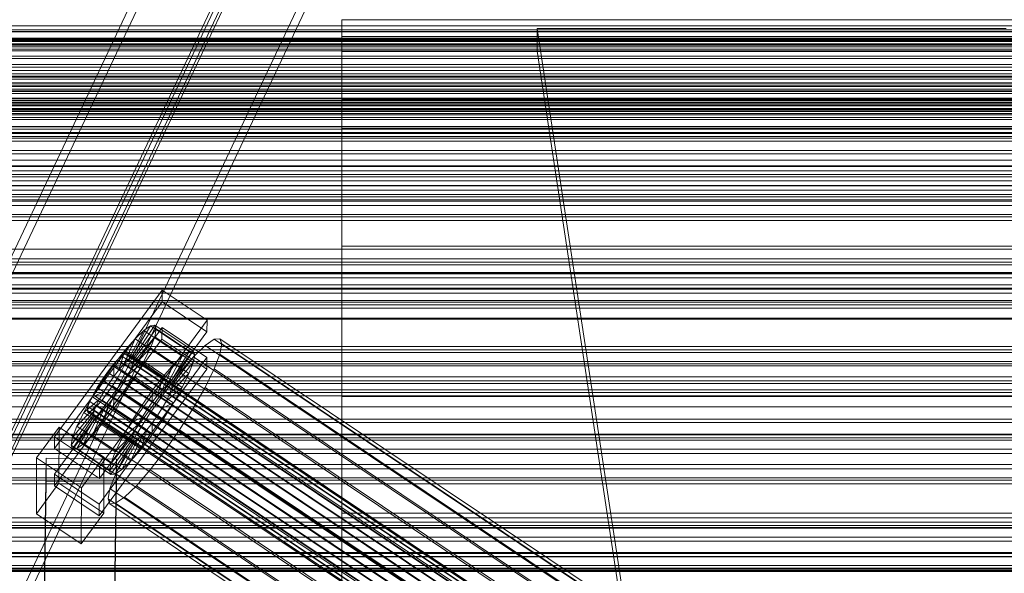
# Model space of a CAD drawing. Header units: millimetres. Extents: x -1970 to 61924, y -58230 to 6847.
# Tile 311 of 656: x -382 to -130, y -32712 to -32570. Entities that reach past the tile are written whole.
import ezdxf

# ---------------------------------------------------------------- set-up
doc = ezdxf.new("R2010")
doc.units = ezdxf.units.MM
for name, color, linetype, lineweight in [('frontal_C02', 7, 'Continuous', 0), ('frontal_C03', 7, 'Continuous', 0), ('frontal_C03-dry', 7, 'Continuous', 0), ('frontal_tolva', 7, 'Continuous', 0)]:
    doc.layers.add(name, color=color, linetype=linetype, lineweight=lineweight)

msp = doc.modelspace()

# ---------------------------------------------------------------- linework, layer by layer
at = {"layer": 'frontal_C02'}
for p, q in [((-439.114, -32745.966), (-299.114, -32450.056)), ((-439.114, -32750.735), (-299.114, -32454.825)), ((-280.886, -32457.913), (-420.886, -32753.824)), ((-420.886, -32758.593), (-280.886, -32462.682)), ((-439.114, -32790.674), (-299.114, -32494.763)), ((-439.114, -32795.443), (-299.114, -32499.532)), ((-280.886, -32502.621), (-420.886, -32798.531)), ((-420.886, -32803.3), (-280.886, -32507.39)), ((-300, -32574.376), (-300, -32570.15)), ((-300, -32570.15), (-300, -32578.181)), ((300, -32570.15), (-300, -32570.15)), ((-130, -32572.359), (-250, -32572.359)), ((-250, -32572.359), (-228.298, -32715.693)), ((-250, -32572.359), (-250, -32578.09)), ((-300, -32590.57), (-300, -32574.376)), ((300, -32574.376), (-300, -32574.376)), ((-300, -32578.181), (-300, -32597.921)), ((300, -32578.181), (-300, -32578.181)), ((-228.298, -32721.423), (-250, -32578.09)), ((-250, -32578.09), (-130, -32578.09)), ((-300, -32617.629), (-300, -32590.57)), ((300, -32590.57), (-300, -32590.57)), ((-300, -32597.921), (-300, -32628.025)), ((300, -32597.921), (-300, -32597.921)), ((-300, -32653.709), (-300, -32617.629)), ((300, -32617.629), (-300, -32617.629)), ((-300, -32628.025), (-300, -32666.441)), ((300, -32628.025), (-300, -32628.025)), ((-373.501, -32676.791), (-345.969, -32639.269)), ((-345.981, -32642.249), (-345.969, -32639.269)), ((-345.969, -32639.269), (-334.501, -32646.938)), ((-345.981, -32642.249), (-373.513, -32679.772)), ((-334.513, -32649.918), (-345.981, -32642.249)), ((-334.501, -32646.938), (-362.033, -32684.46)), ((-334.501, -32646.938), (-334.513, -32649.918)), ((-373.539, -32686.329), (-346.008, -32648.806)), ((-354.71, -32657.183), (-350.645, -32649.548)), ((-353.892, -32656.621), (-348.918, -32648.361)), ((-353.378, -32656.565), (-347.835, -32648.243)), ((-353.205, -32657.02), (-347.47, -32649.202)), ((-350.645, -32649.548), (-352.899, -32651.724)), ((-348.918, -32648.361), (-350.645, -32649.548)), ((-350.645, -32649.548), (-340.816, -32656.122)), ((-347.835, -32648.243), (-348.918, -32648.361)), ((-348.918, -32648.361), (-339.088, -32654.934)), ((-347.847, -32651.174), (-347.47, -32649.202)), ((-347.835, -32648.243), (-338.005, -32654.816)), ((-347.47, -32649.202), (-347.835, -32648.243)), ((-347.47, -32649.202), (-337.64, -32655.776)), ((-346.02, -32651.787), (-346.008, -32648.806)), ((-346.008, -32648.806), (-334.539, -32656.475)), ((-346.02, -32651.787), (-373.551, -32689.309)), ((-362.045, -32687.441), (-334.513, -32649.918)), ((-355.777, -32658.214), (-352.899, -32651.724)), ((-352.899, -32651.724), (-355.525, -32654.741)), ((-353.384, -32657.954), (-347.847, -32651.174)), ((-352.899, -32651.724), (-343.069, -32658.298)), ((-348.941, -32654.024), (-347.847, -32651.174)), ((-347.847, -32651.174), (-338.017, -32657.748)), ((-334.551, -32659.456), (-346.02, -32651.787)), ((-332.629, -32651.839), (-334.938, -32653.427)), ((-331.181, -32651.681), (-332.629, -32651.839)), ((-332.629, -32651.839), (-148.32, -32775.094)), ((-330.692, -32652.964), (-331.181, -32651.681)), ((-331.181, -32651.681), (-146.872, -32774.936)), ((-355.525, -32654.741), (-358.345, -32658.392)), ((-357.021, -32659.643), (-355.525, -32654.741)), ((-355.525, -32654.741), (-345.695, -32661.314)), ((-353.902, -32659.303), (-348.941, -32654.024)), ((-350.678, -32657.557), (-348.941, -32654.024)), ((-348.941, -32654.024), (-339.111, -32660.597)), ((-334.938, -32653.427), (-337.95, -32656.336)), ((-334.938, -32653.427), (-150.629, -32776.681)), ((-331.197, -32655.6), (-330.692, -32652.964)), ((-330.692, -32652.964), (-146.383, -32776.219)), ((-300, -32696.351), (-300, -32653.709)), ((300, -32653.709), (-300, -32653.709)), ((-334.539, -32656.475), (-362.071, -32693.998)), ((-357.415, -32657.119), (-358.659, -32658.547)), ((-356.348, -32656.088), (-357.415, -32657.119)), ((-357.415, -32657.119), (-143.617, -32800.094)), ((-355.53, -32655.525), (-356.348, -32656.088)), ((-356.348, -32656.088), (-142.549, -32799.063)), ((-355.777, -32658.214), (-354.71, -32657.183)), ((-355.541, -32658.208), (-355.022, -32656.858)), ((-355.017, -32655.469), (-355.53, -32655.525)), ((-355.53, -32655.525), (-141.731, -32798.501)), ((-355.022, -32656.858), (-354.844, -32655.924)), ((-355.022, -32656.858), (-141.224, -32799.833)), ((-354.844, -32655.924), (-355.017, -32655.469)), ((-355.017, -32655.469), (-141.218, -32798.445)), ((-354.844, -32655.924), (-141.045, -32798.899)), ((-354.71, -32657.183), (-353.892, -32656.621)), ((-344.88, -32663.757), (-354.71, -32657.183)), ((-353.892, -32656.621), (-353.378, -32656.565)), ((-344.062, -32663.195), (-353.892, -32656.621)), ((-353.205, -32657.02), (-353.384, -32657.954)), ((-343.549, -32663.139), (-353.378, -32656.565)), ((-353.378, -32656.565), (-353.205, -32657.02)), ((-343.376, -32663.593), (-353.205, -32657.02)), ((-340.816, -32656.122), (-344.88, -32663.757)), ((-339.088, -32654.934), (-344.062, -32663.195)), ((-338.005, -32654.816), (-343.549, -32663.139)), ((-337.64, -32655.776), (-343.376, -32663.593)), ((-343.069, -32658.298), (-340.816, -32656.122)), ((-337.95, -32656.336), (-341.461, -32660.368)), ((-340.816, -32656.122), (-339.088, -32654.934)), ((-339.088, -32654.934), (-338.005, -32654.816)), ((-337.64, -32655.776), (-338.017, -32657.748)), ((-338.005, -32654.816), (-337.64, -32655.776)), ((-337.95, -32656.336), (-153.641, -32779.59)), ((-334.539, -32656.475), (-334.551, -32659.456)), ((-332.659, -32659.41), (-331.197, -32655.6)), ((-331.197, -32655.6), (-146.887, -32778.855)), ((-362.083, -32696.978), (-334.551, -32659.456)), ((-358.345, -32658.392), (-361.166, -32662.429)), ((-358.659, -32658.547), (-359.995, -32660.277)), ((-358.659, -32658.547), (-144.861, -32801.523)), ((-358.345, -32658.392), (-358.357, -32661.373)), ((-358.357, -32661.373), (-357.021, -32659.643)), ((-348.515, -32664.966), (-358.345, -32658.392)), ((-357.021, -32659.643), (-355.777, -32658.214)), ((-347.191, -32666.217), (-357.021, -32659.643)), ((-356.363, -32659.881), (-355.541, -32658.208)), ((-345.947, -32664.788), (-355.777, -32658.214)), ((-355.541, -32658.208), (-141.742, -32801.183)), ((-354.725, -32660.977), (-350.678, -32657.557)), ((-353.902, -32659.303), (-354.725, -32660.977)), ((-353.384, -32657.954), (-353.902, -32659.303)), ((-344.073, -32665.877), (-353.902, -32659.303)), ((-343.554, -32664.527), (-353.384, -32657.954)), ((-352.938, -32661.533), (-350.678, -32657.557)), ((-350.678, -32657.557), (-340.848, -32664.131)), ((-343.069, -32658.298), (-345.947, -32664.788)), ((-345.695, -32661.314), (-343.069, -32658.298)), ((-338.017, -32657.748), (-343.554, -32664.527)), ((-338.017, -32657.748), (-339.111, -32660.597)), ((-334.981, -32664.133), (-332.659, -32659.41)), ((-332.659, -32659.41), (-148.35, -32782.664)), ((-361.332, -32662.189), (-362.578, -32664.154)), ((-359.995, -32660.277), (-361.332, -32662.189)), ((-361.332, -32662.189), (-147.533, -32805.165)), ((-146.196, -32803.252), (-359.995, -32660.277)), ((-359.693, -32663.285), (-358.357, -32661.373)), ((-358.68, -32663.73), (-357.434, -32661.765)), ((-358.357, -32661.373), (-348.527, -32667.946)), ((-357.434, -32661.765), (-356.363, -32659.881)), ((-357.434, -32661.765), (-143.635, -32804.74)), ((-356.363, -32659.881), (-142.565, -32802.857)), ((-354.725, -32660.977), (-355.796, -32662.86)), ((-355.796, -32662.86), (-352.938, -32661.533)), ((-355.569, -32665.681), (-352.938, -32661.533)), ((-344.895, -32667.551), (-354.725, -32660.977)), ((-352.938, -32661.533), (-343.108, -32668.107)), ((-348.515, -32664.966), (-345.695, -32661.314)), ((-345.695, -32661.314), (-347.191, -32666.217)), ((-341.461, -32660.368), (-345.231, -32665.249)), ((-339.111, -32660.597), (-344.073, -32665.877)), ((-341.461, -32660.368), (-157.152, -32783.623)), ((-339.111, -32660.597), (-340.848, -32664.131)), ((-361.166, -32662.429), (-363.797, -32666.577)), ((-362.578, -32664.154), (-363.648, -32666.037)), ((-362.578, -32664.154), (-148.779, -32807.129)), ((-359.693, -32663.285), (-361.166, -32662.429)), ((-361.166, -32662.429), (-351.336, -32669.003)), ((-360.939, -32665.25), (-359.693, -32663.285)), ((-360.017, -32665.642), (-358.68, -32663.73)), ((-349.863, -32669.858), (-359.693, -32663.285)), ((-358.68, -32663.73), (-144.881, -32806.705)), ((-357.042, -32664.825), (-358.378, -32666.738)), ((-355.796, -32662.86), (-357.042, -32664.825)), ((-357.042, -32664.825), (-355.569, -32665.681)), ((-347.212, -32671.399), (-357.042, -32664.825)), ((-345.966, -32669.434), (-355.796, -32662.86)), ((-345.947, -32664.788), (-347.191, -32666.217)), ((-344.88, -32663.757), (-345.947, -32664.788)), ((-340.848, -32664.131), (-344.895, -32667.551)), ((-344.062, -32663.195), (-344.88, -32663.757)), ((-344.073, -32665.877), (-343.554, -32664.527)), ((-343.549, -32663.139), (-344.062, -32663.195)), ((-343.554, -32664.527), (-343.376, -32663.593)), ((-343.376, -32663.593), (-343.549, -32663.139)), ((-340.848, -32664.131), (-343.108, -32668.107)), ((-338.003, -32669.448), (-334.981, -32664.133)), ((-334.981, -32664.133), (-150.672, -32787.387)), ((-363.797, -32666.577), (-366.057, -32670.553)), ((-362.01, -32667.133), (-366.057, -32670.553)), ((-363.648, -32666.037), (-364.471, -32667.711)), ((-360.939, -32665.25), (-363.797, -32666.577)), ((-363.797, -32666.577), (-353.967, -32673.151)), ((-363.648, -32666.037), (-149.85, -32809.013)), ((-362.833, -32668.807), (-362.01, -32667.133)), ((-362.01, -32667.133), (-360.939, -32665.25)), ((-352.18, -32673.707), (-362.01, -32667.133)), ((-361.352, -32667.371), (-360.017, -32665.642)), ((-351.109, -32671.823), (-360.939, -32665.25)), ((-360.017, -32665.642), (-146.218, -32808.617)), ((-358.378, -32666.738), (-359.714, -32668.467)), ((-358.39, -32669.718), (-355.569, -32665.681)), ((-358.378, -32666.738), (-358.39, -32669.718)), ((-348.548, -32673.311), (-358.378, -32666.738)), ((-355.569, -32665.681), (-345.739, -32672.254)), ((-351.336, -32669.003), (-348.515, -32664.966)), ((-345.231, -32665.249), (-349.002, -32670.646)), ((-348.527, -32667.946), (-348.515, -32664.966)), ((-347.191, -32666.217), (-348.527, -32667.946)), ((-160.922, -32788.504), (-345.231, -32665.249)), ((-344.895, -32667.551), (-344.073, -32665.877)), ((-300, -32666.441), (-300, -32710.552)), ((300, -32666.441), (-300, -32666.441)), ((-362.833, -32668.807), (-367.794, -32674.086)), ((-364.989, -32669.061), (-365.168, -32669.995)), ((-364.471, -32667.711), (-364.989, -32669.061)), ((-364.989, -32669.061), (-151.191, -32812.036)), ((-364.482, -32670.394), (-363.664, -32669.831)), ((-364.471, -32667.711), (-150.672, -32810.686)), ((-363.664, -32669.831), (-362.596, -32668.8)), ((-363.664, -32669.831), (-149.865, -32812.806)), ((-363.351, -32670.157), (-362.833, -32668.807)), ((-353.003, -32675.38), (-362.833, -32668.807)), ((-362.596, -32668.8), (-361.352, -32667.371)), ((-362.596, -32668.8), (-148.798, -32811.776)), ((-361.352, -32667.371), (-147.554, -32810.347)), ((-359.714, -32668.467), (-361.21, -32673.369)), ((-361.21, -32673.369), (-358.39, -32669.718)), ((-359.714, -32668.467), (-360.958, -32669.896)), ((-349.884, -32675.041), (-359.714, -32668.467)), ((-358.39, -32669.718), (-348.56, -32676.292)), ((-353.967, -32673.151), (-351.336, -32669.003)), ((-351.336, -32669.003), (-349.863, -32669.858)), ((-349.863, -32669.858), (-351.109, -32671.823)), ((-348.527, -32667.946), (-349.863, -32669.858)), ((-347.212, -32671.399), (-345.966, -32669.434)), ((-345.966, -32669.434), (-344.895, -32667.551)), ((-343.108, -32668.107), (-345.966, -32669.434)), ((-343.108, -32668.107), (-345.739, -32672.254)), ((-341.52, -32674.993), (-338.003, -32669.448)), ((-338.003, -32669.448), (-153.694, -32792.703)), ((-363.53, -32671.091), (-369.265, -32678.908)), ((-363.357, -32671.545), (-368.9, -32679.867)), ((-363.351, -32670.157), (-368.888, -32676.936)), ((-362.843, -32671.489), (-367.817, -32679.749)), ((-366.057, -32670.553), (-367.794, -32674.086)), ((-362.025, -32670.927), (-366.09, -32678.562)), ((-366.057, -32670.553), (-356.228, -32677.127)), ((-365.168, -32669.995), (-364.995, -32670.449)), ((-365.168, -32669.995), (-151.369, -32812.97)), ((-364.995, -32670.449), (-364.482, -32670.394)), ((-364.995, -32670.449), (-151.196, -32813.425)), ((-364.482, -32670.394), (-150.683, -32813.369)), ((-360.958, -32669.896), (-363.836, -32676.386)), ((-363.53, -32671.091), (-363.351, -32670.157)), ((-363.357, -32671.545), (-363.53, -32671.091)), ((-353.7, -32677.664), (-363.53, -32671.091)), ((-362.843, -32671.489), (-363.357, -32671.545)), ((-353.527, -32678.119), (-363.357, -32671.545)), ((-353.521, -32676.73), (-363.351, -32670.157)), ((-362.025, -32670.927), (-362.843, -32671.489)), ((-353.014, -32678.063), (-362.843, -32671.489)), ((-360.958, -32669.896), (-362.025, -32670.927)), ((-352.196, -32677.5), (-362.025, -32670.927)), ((-351.128, -32676.469), (-360.958, -32669.896)), ((-353.967, -32673.151), (-351.109, -32671.823)), ((-349.002, -32670.646), (-352.519, -32676.191)), ((-351.109, -32671.823), (-352.18, -32673.707)), ((-349.002, -32670.646), (-164.693, -32793.901)), ((-345.739, -32672.254), (-348.56, -32676.292)), ((-348.548, -32673.311), (-347.212, -32671.399)), ((-345.739, -32672.254), (-347.212, -32671.399)), ((-378.086, -32682.151), (-372.35, -32674.334)), ((-372.408, -32688.64), (-372.35, -32674.334)), ((-372.35, -32674.334), (-360.882, -32682.003)), ((-367.794, -32674.086), (-368.888, -32676.936)), ((-367.794, -32674.086), (-357.964, -32680.66)), ((-363.836, -32676.386), (-361.21, -32673.369)), ((-361.21, -32673.369), (-351.38, -32679.943)), ((-356.228, -32677.127), (-353.967, -32673.151)), ((-356.228, -32677.127), (-352.18, -32673.707)), ((-352.18, -32673.707), (-353.003, -32675.38)), ((-349.884, -32675.041), (-348.548, -32673.311)), ((-348.56, -32676.292), (-348.548, -32673.311)), ((-373.501, -32676.791), (-373.513, -32679.772)), ((-362.033, -32684.46), (-373.501, -32676.791)), ((-368.888, -32676.936), (-369.265, -32678.908)), ((-368.888, -32676.936), (-359.058, -32683.509)), ((-366.09, -32678.562), (-363.836, -32676.386)), ((-363.836, -32676.386), (-354.006, -32682.959)), ((-359.058, -32683.509), (-353.521, -32676.73)), ((-357.964, -32680.66), (-353.003, -32675.38)), ((-357.964, -32680.66), (-356.228, -32677.127)), ((-352.519, -32676.191), (-355.541, -32681.507)), ((-354.006, -32682.959), (-351.128, -32676.469)), ((-353.521, -32676.73), (-353.7, -32677.664)), ((-353.003, -32675.38), (-353.521, -32676.73)), ((-352.519, -32676.191), (-168.21, -32799.446)), ((-352.196, -32677.5), (-351.128, -32676.469)), ((-351.38, -32679.943), (-349.884, -32675.041)), ((-348.56, -32676.292), (-351.38, -32679.943)), ((-351.128, -32676.469), (-349.884, -32675.041)), ((-345.291, -32680.39), (-341.52, -32674.993)), ((-341.52, -32674.993), (-157.211, -32798.248)), ((-373.513, -32679.772), (-362.045, -32687.441)), ((-369.265, -32678.908), (-368.9, -32679.867)), ((-369.265, -32678.908), (-359.436, -32685.481)), ((-368.9, -32679.867), (-367.817, -32679.749)), ((-368.9, -32679.867), (-359.07, -32686.441)), ((-367.817, -32679.749), (-366.09, -32678.562)), ((-367.817, -32679.749), (-357.987, -32686.323)), ((-366.09, -32678.562), (-356.26, -32685.135)), ((-359.436, -32685.481), (-353.7, -32677.664)), ((-359.07, -32686.441), (-353.527, -32678.119)), ((-357.987, -32686.323), (-353.014, -32678.063)), ((-356.26, -32685.135), (-352.196, -32677.5)), ((-351.38, -32679.943), (-354.006, -32682.959)), ((-353.7, -32677.664), (-353.527, -32678.119)), ((-353.527, -32678.119), (-353.014, -32678.063)), ((-353.014, -32678.063), (-352.196, -32677.5)), ((-378.512, -32875.624), (-375.644, -32682.219)), ((-378.086, -32682.151), (-378.143, -32696.457)), ((-366.618, -32689.82), (-378.086, -32682.151)), ((-375.644, -32688.18), (-375.644, -32682.219)), ((-375.644, -32682.219), (-357.646, -32682.462)), ((-360.882, -32682.003), (-366.618, -32689.82)), ((-360.882, -32682.003), (-360.939, -32696.309)), ((-357.646, -32682.462), (-360.514, -32875.867)), ((-359.058, -32683.509), (-357.964, -32680.66)), ((-355.541, -32681.507), (-357.863, -32686.23)), ((-357.646, -32682.462), (-357.646, -32688.424)), ((-355.541, -32681.507), (-171.232, -32804.761)), ((-349.061, -32685.271), (-345.291, -32680.39)), ((-345.291, -32680.39), (-160.982, -32803.645)), ((-362.045, -32687.441), (-362.033, -32684.46)), ((-359.436, -32685.481), (-359.058, -32683.509)), ((-354.006, -32682.959), (-356.26, -32685.135)), ((-373.539, -32686.329), (-373.551, -32689.309)), ((-362.071, -32693.998), (-373.539, -32686.329)), ((-359.07, -32686.441), (-359.436, -32685.481)), ((-357.863, -32686.23), (-359.326, -32690.039)), ((-357.987, -32686.323), (-359.07, -32686.441)), ((-356.26, -32685.135), (-357.987, -32686.323)), ((-357.863, -32686.23), (-173.554, -32809.485)), ((-352.572, -32689.304), (-349.061, -32685.271)), ((-349.061, -32685.271), (-164.752, -32808.526)), ((-378.512, -32881.585), (-375.644, -32688.18)), ((-372.408, -32688.64), (-378.143, -32696.457)), ((-357.646, -32688.424), (-375.644, -32688.18)), ((-373.551, -32689.309), (-362.083, -32696.978)), ((-360.939, -32696.309), (-372.408, -32688.64)), ((-366.675, -32704.126), (-366.618, -32689.82)), ((-360.514, -32881.829), (-357.646, -32688.424)), ((-355.584, -32692.213), (-352.572, -32689.304)), ((-352.572, -32689.304), (-168.263, -32812.558)), ((-359.326, -32690.039), (-359.83, -32692.675)), ((-359.326, -32690.039), (-175.016, -32813.294)), ((-357.893, -32693.801), (-355.584, -32692.213)), ((-355.584, -32692.213), (-171.275, -32815.468)), ((-362.083, -32696.978), (-362.071, -32693.998)), ((-359.83, -32692.675), (-359.341, -32693.958)), ((-359.83, -32692.675), (-175.521, -32815.93)), ((-359.341, -32693.958), (-357.893, -32693.801)), ((-359.341, -32693.958), (-175.032, -32817.213)), ((-357.893, -32693.801), (-173.584, -32817.055)), ((-378.143, -32696.457), (-366.675, -32704.126)), ((-366.675, -32704.126), (-360.939, -32696.309)), ((-300, -32742.649), (-300, -32696.351)), ((-300, -32696.351), (300, -32696.351)), ((-300, -32710.552), (-300, -32757.351)), ((300, -32710.552), (-300, -32710.552))]:
    msp.add_line(p, q, dxfattribs=at)
at = {"layer": 'frontal_C03'}
for p, q in [((1250, -32571.607), (-1250, -32571.607)), ((1250, -32572.664), (-1250, -32572.664)), ((1250, -32573.162), (-1250, -32573.162)), ((-1268, -32575.209), (1268, -32575.209)), ((-1268, -32575.433), (1268, -32575.433)), ((-1268, -32575.597), (1268, -32575.597)), ((-1268, -32576.255), (1268, -32576.255)), ((-1268, -32576.572), (1268, -32576.572)), ((-1250, -32574.835), (1250, -32574.835)), ((1250, -32574.972), (-1250, -32574.972)), ((1250, -32575.625), (-1250, -32575.625)), ((1250, -32576.506), (-1250, -32576.506)), ((-1268, -32577.619), (1268, -32577.619)), ((-1268, -32578.068), (1268, -32578.068)), ((1250, -32577.017), (-1250, -32577.017)), ((-1268, -32579.431), (1268, -32579.431)), ((-1268, -32579.981), (1268, -32579.981)), ((-1268, -32581.568), (1268, -32581.568)), ((1268, -32582.182), (-1268, -32582.182)), ((-1268, -32583.886), (1268, -32583.886)), ((-1250, -32583.074), (1250, -32583.074)), ((-1268, -32584.521), (1268, -32584.521)), ((-1268, -32586.224), (1268, -32586.224)), ((1250, -32584.784), (-1250, -32584.784)), ((-1250, -32585.332), (1250, -32585.332)), ((1250, -32586.313), (-1250, -32586.313)), ((-1268, -32586.838), (1268, -32586.838)), ((-1268, -32588.425), (1268, -32588.425)), ((-1268, -32588.975), (1268, -32588.975)), ((1250, -32587.194), (-1250, -32587.194)), ((1250, -32587.848), (-1250, -32587.848)), ((1250, -32588.313), (-1250, -32588.313)), ((-1268, -32590.339), (1268, -32590.339)), ((-1268, -32590.788), (1268, -32590.788)), ((1250, -32590.155), (-1250, -32590.155)), ((-1250, -32591.212), (1250, -32591.212)), ((-1250, -32591.389), (1250, -32591.389)), ((-1268, -32591.834), (1268, -32591.834)), ((-1268, -32592.151), (1268, -32592.151)), ((-1268, -32592.809), (1268, -32592.809)), ((-1268, -32592.973), (1268, -32592.973)), ((-1268, -32593.197), (1268, -32593.197)), ((-1250, -32593.571), (1250, -32593.571)), ((1250, -32594.065), (-1250, -32594.065)), ((1250, -32595.122), (-1250, -32595.122)), ((1250, -32595.619), (-1250, -32595.619)), ((1250, -32597.429), (-1250, -32597.429)), ((1250, -32597.446), (-1250, -32597.446)), ((1250, -32598.083), (-1250, -32598.083)), ((1250, -32598.964), (-1250, -32598.964)), ((-1250, -32599.215), (1250, -32599.215)), ((1250, -32599.938), (-1250, -32599.938)), ((-1250, -32601.171), (1250, -32601.171)), ((-1250, -32606.018), (1250, -32606.018)), ((-1250, -32607.615), (1250, -32607.615)), ((1250, -32608.77), (-1250, -32608.77)), ((1250, -32609.652), (-1250, -32609.652)), ((1250, -32610.305), (-1250, -32610.305)), ((-1250, -32611.334), (1250, -32611.334)), ((-1250, -32612.463), (1250, -32612.463)), ((1250, -32612.613), (-1250, -32612.613)), ((-1250, -32613.67), (1250, -32613.67)), ((-1250, -32614.801), (1250, -32614.801)), ((-1250, -32615.386), (1250, -32615.386)), ((-1250, -32616.183), (1250, -32616.183)), ((1250, -32616.522), (-1250, -32616.522)), ((1250, -32617.579), (-1250, -32617.579)), ((1250, -32619.887), (-1250, -32619.887)), ((1250, -32620.54), (-1250, -32620.54)), ((1250, -32621.422), (-1250, -32621.422)), ((1250, -32631.228), (-1250, -32631.228)), ((1250, -32632.109), (-1250, -32632.109)), ((1250, -32632.763), (-1250, -32632.763)), ((-1500, -32635.017), (1500, -32635.017)), ((1250, -32635.07), (-1250, -32635.07)), ((-1250, -32636.128), (1250, -32636.128)), ((1250, -32638.98), (-1250, -32638.98)), ((1250, -32640.037), (-1250, -32640.037)), ((1250, -32642.345), (-1250, -32642.345)), ((1250, -32642.998), (-1250, -32642.998)), ((1250, -32643.879), (-1250, -32643.879)), ((1500, -32646.426), (-1500, -32646.426)), ((1500, -32646.711), (-1500, -32646.711)), ((1250, -32653.686), (-1250, -32653.686)), ((1250, -32654.567), (-1250, -32654.567)), ((1250, -32655.221), (-1250, -32655.221)), ((-1500, -32658.119), (1500, -32658.119)), ((1250, -32657.528), (-1250, -32657.528)), ((-1250, -32658.585), (1250, -32658.585)), ((1250, -32661.437), (-1250, -32661.437)), ((1250, -32662.495), (-1250, -32662.495)), ((1250, -32664.802), (-1250, -32664.802)), ((1250, -32665.456), (-1250, -32665.456)), ((1250, -32666.337), (-1250, -32666.337)), ((1250, -32676.143), (-1250, -32676.143)), ((1250, -32677.025), (-1250, -32677.025)), ((1250, -32677.678), (-1250, -32677.678)), ((1250, -32679.986), (-1250, -32679.986)), ((-1250, -32681.043), (1250, -32681.043)), ((1250, -32683.895), (-1250, -32683.895)), ((1250, -32684.952), (-1250, -32684.952)), ((1250, -32687.26), (-1250, -32687.26)), ((1250, -32687.913), (-1250, -32687.913)), ((1250, -32688.795), (-1250, -32688.795)), ((1250, -32698.601), (-1250, -32698.601)), ((1250, -32699.482), (-1250, -32699.482)), ((1250, -32700.136), (-1250, -32700.136)), ((1250, -32702.443), (-1250, -32702.443)), ((-1250, -32703.501), (1250, -32703.501)), ((1250, -32706.353), (-1250, -32706.353)), ((1250, -32707.41), (-1250, -32707.41)), ((1250, -32709.717), (-1250, -32709.717)), ((1250, -32710.371), (-1250, -32710.371)), ((1250, -32711.252), (-1250, -32711.252))]:
    msp.add_line(p, q, dxfattribs=at)
at = {"layer": 'frontal_C03-dry'}
for p, q in [((-1290, -32573.125), (1290, -32573.125)), ((-1250, -32594.375), (1250, -32594.375)), ((1250, -32600.375), (-1250, -32600.375)), ((1290, -32603.5), (-1290, -32603.5)), ((1250, -32604.375), (-1250, -32604.375)), ((-1290, -32607.5), (1290, -32607.5)), ((-1250, -32628.75), (1250, -32628.75)), ((1250, -32634.75), (-1250, -32634.75)), ((1290, -32637.875), (-1290, -32637.875)), ((1250, -32638.75), (-1250, -32638.75)), ((-1290, -32641.875), (1290, -32641.875)), ((-1250, -32663.125), (1250, -32663.125)), ((1250, -32669.125), (-1250, -32669.125)), ((1290, -32672.25), (-1290, -32672.25)), ((1250, -32673.125), (-1250, -32673.125)), ((-1290, -32676.25), (1290, -32676.25)), ((-1250, -32697.5), (1250, -32697.5)), ((1250, -32703.5), (-1250, -32703.5)), ((1290, -32706.625), (-1290, -32706.625)), ((1250, -32707.5), (-1250, -32707.5)), ((-1290, -32710.625), (1290, -32710.625))]:
    msp.add_line(p, q, dxfattribs=at)
at = {"layer": 'frontal_tolva'}
for p, q in [((-1821.5, -32700), (1821.5, -32700)), ((-1725, -32700), (1725, -32700)), ((-1821.5, -32711), (1821.5, -32711))]:
    msp.add_line(p, q, dxfattribs=at)

doc.saveas('drawing.dxf')
